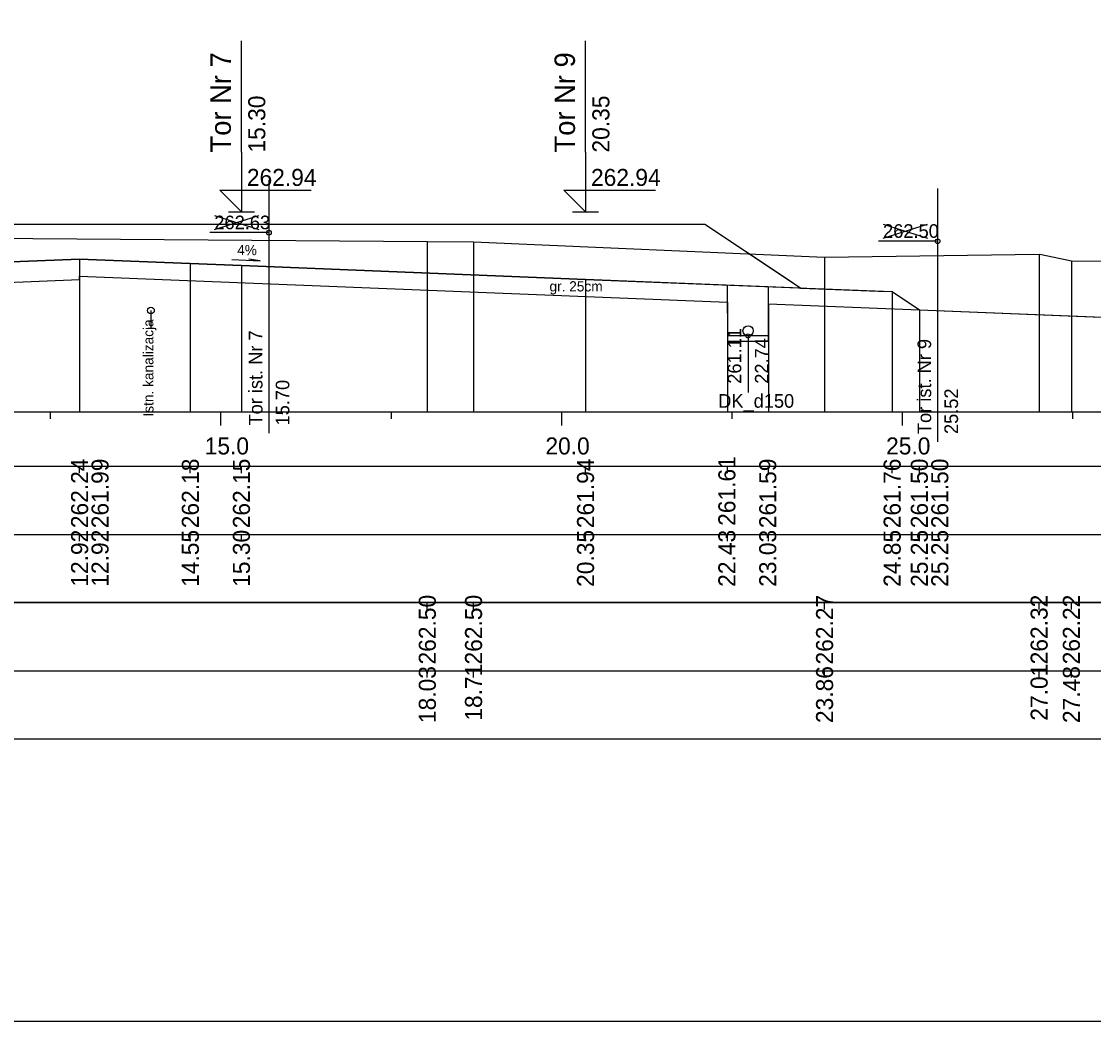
# Model space of a CAD drawing. Extents: x 6516023 to 6560129, y 5513077 to 5529206.
# Drawn here: x 6519249.78 to 6519265.52, y 5514484.66 to 5514499.34 of the extents above; entities that cross this region are included whole.
import ezdxf

# ---------------------------------------------------------------- set-up
doc = ezdxf.new("R2010")
doc.units = 0
for name, color, linetype in [('IR_default', 7, 'Continuous'), ('TOR_PRZEK_P-inne branze', 7, 'Continuous'), ('TOR_PRZEK_P-kable', 7, 'Continuous'), ('TOR_PRZEK_P-komponent', 7, 'Continuous'), ('TOR_PRZEK_P-odwodnienie', 7, 'Continuous'), ('TOR_PRZEK_P-opisy', 7, 'Continuous'), ('TOR_PRZEK_P-tabelka istniejace', 7, 'Continuous'), ('TOR_PRZEK_P-tabelka projektowane', 7, 'Continuous'), ('TOR_PRZEK_P-teren istniejacy', 7, 'Continuous'), ('TOR_PRZEK_P-tory istniejace', 7, 'Continuous'), ('TOR_PRZEK_P-tory projektowane', 7, 'Continuous'), ('TOR_PRZEK_P-uklad odniesienia', 7, 'Continuous'), ('TOR_PRZEK_P-warstwa ochronna I', 7, 'Continuous'), ('TOR_PRZEK_P-warstwa ochronna II', 7, 'Continuous'), ('TOR_RAMKI-ramka+tabelka 1', 7, 'Continuous')]:
    doc.layers.add(name, color=color, linetype=linetype)

msp = doc.modelspace()

# ---------------------------------------------------------------- linework, layer by layer
at = {"layer": 'IR_default'}
msp.add_lwpolyline([(6519247.046, 5514496.363), (6519250.013, 5514496.363), (6519250.203, 5514496.363), (6519251.263, 5514496.363), (6519254.763, 5514496.363), (6519254.999, 5514496.363), (6519256.313, 5514496.363), (6519259.281, 5514496.363), (6519259.813, 5514496.363), (6519261.006, 5514495.567), (6519261.221, 5514495.424), (6519262.359, 5514495.379), (6519262.563, 5514495.371), (6519262.962, 5514495.105), (6519268.838, 5514494.87), (6519269.555, 5514494.392), (6519269.64, 5514494.335), (6519269.98, 5514494.335), (6519270.04, 5514494.335), (6519270.536, 5514494.666), (6519270.625, 5514494.725), (6519270.854, 5514494.878), (6519270.895, 5514494.905), (6519272.818, 5514494.963)], dxfattribs=at)
at = {"layer": 'TOR_PRZEK_P-inne branze'}
msp.add_line((6519262.962, 5514495.105), (6519268.838, 5514494.87), dxfattribs=at)
at = {"layer": 'TOR_PRZEK_P-kable'}
msp.add_line((6519251.684, 5514495.094), (6519251.684, 5514494.825), dxfattribs=at)
msp.add_circle((6519251.684, 5514495.094), 0.05, dxfattribs=at)
at = {"layer": 'TOR_PRZEK_P-komponent'}
msp.add_lwpolyline([(6519246.513, 5514496.363), (6519250.013, 5514496.363), (6519251.263, 5514496.363), (6519254.763, 5514496.363), (6519256.313, 5514496.363), (6519259.813, 5514496.363), (6519261.221, 5514495.424), (6519258.063, 5514495.551), (6519253.013, 5514495.753), (6519252.263, 5514495.783), (6519250.638, 5514495.848), (6519249.013, 5514495.783)], dxfattribs=at)
at = {"layer": 'TOR_PRZEK_P-odwodnienie'}
for p, q in [((6519260.149, 5514494.639), (6519260.146, 5514495.467)), ((6519260.749, 5514494.641), (6519260.747, 5514495.443)), ((6519260.749, 5514494.72), (6519260.149, 5514494.72)), ((6519260.749, 5514494.64), (6519260.149, 5514494.64)), ((6519260.449, 5514494.72), (6519260.449, 5514493.889))]:
    msp.add_line(p, q, dxfattribs=at)
for centre, radius in [((6519260.449, 5514494.795), 0.075), ((6519260.449, 5514494.72), 0.03)]:
    msp.add_circle(centre, radius, dxfattribs=at)
at = {"layer": 'TOR_PRZEK_P-opisy'}
msp.add_lwpolyline([(6519252.871, 5514495.841), (6519253.289, 5514495.822), (6519253.121, 5514495.85)], dxfattribs=at)
at = {"layer": 'TOR_PRZEK_P-tabelka istniejace'}
for p, q in [((6519255.741, 5514490.706), (6519255.741, 5514490.806)), ((6519256.419, 5514490.706), (6519256.419, 5514490.806)), ((6519261.571, 5514490.706), (6519261.571, 5514490.806)), ((6519264.72, 5514490.706), (6519264.72, 5514490.806)), ((6519265.193, 5514490.706), (6519265.193, 5514490.806)), ((6519186.663, 5514489.806), (6519280.463, 5514489.806)), ((6519255.741, 5514489.706), (6519255.741, 5514489.806)), ((6519256.419, 5514489.706), (6519256.419, 5514489.806)), ((6519261.571, 5514489.706), (6519261.571, 5514489.806)), ((6519264.72, 5514489.706), (6519264.72, 5514489.806)), ((6519265.193, 5514489.706), (6519265.193, 5514489.806))]:
    msp.add_line(p, q, dxfattribs=at)
for points in [[(6519255.741, 5514496.107), (6519255.741, 5514493.806), (6519255.741, 5514493.676), (6519255.741, 5514493.606)], [(6519256.419, 5514496.103), (6519256.419, 5514493.806), (6519256.419, 5514493.676), (6519256.419, 5514493.606)], [(6519261.571, 5514495.879), (6519261.571, 5514493.806), (6519261.571, 5514493.676), (6519261.571, 5514493.606)], [(6519264.72, 5514495.921), (6519264.72, 5514493.806), (6519264.72, 5514493.676), (6519264.72, 5514493.606)], [(6519265.193, 5514495.824), (6519265.193, 5514493.806), (6519265.193, 5514493.676), (6519265.193, 5514493.606)]]:
    msp.add_lwpolyline(points, dxfattribs=at)
msp.add_lwpolyline([(6519186.663, 5514490.806), (6519186.663, 5514488.806), (6519280.463, 5514488.806), (6519280.463, 5514490.806)], close=True, dxfattribs=at)
at = {"layer": 'TOR_PRZEK_P-tabelka projektowane'}
for p, q in [((6519250.638, 5514492.706), (6519250.638, 5514492.806)), ((6519250.638, 5514492.706), (6519250.638, 5514492.806)), ((6519252.263, 5514492.706), (6519252.263, 5514492.806)), ((6519253.013, 5514492.706), (6519253.013, 5514492.806)), ((6519258.063, 5514492.706), (6519258.063, 5514492.806)), ((6519260.147, 5514492.706), (6519260.147, 5514492.806)), ((6519260.747, 5514492.706), (6519260.747, 5514492.806)), ((6519262.563, 5514492.706), (6519262.563, 5514492.806)), ((6519262.962, 5514492.706), (6519262.962, 5514492.806)), ((6519262.962, 5514492.706), (6519262.962, 5514492.806)), ((6519186.663, 5514491.806), (6519280.463, 5514491.806)), ((6519250.638, 5514491.706), (6519250.638, 5514491.806)), ((6519250.638, 5514491.706), (6519250.638, 5514491.806)), ((6519252.263, 5514491.706), (6519252.263, 5514491.806)), ((6519253.013, 5514491.706), (6519253.013, 5514491.806)), ((6519258.063, 5514491.706), (6519258.063, 5514491.806)), ((6519260.147, 5514491.706), (6519260.147, 5514491.806)), ((6519260.747, 5514491.706), (6519260.747, 5514491.806)), ((6519262.563, 5514491.706), (6519262.563, 5514491.806)), ((6519262.962, 5514491.706), (6519262.962, 5514491.806)), ((6519262.962, 5514491.706), (6519262.962, 5514491.806))]:
    msp.add_line(p, q, dxfattribs=at)
for points in [[(6519250.638, 5514495.848), (6519250.638, 5514493.806), (6519250.638, 5514493.676), (6519250.638, 5514493.606)], [(6519252.263, 5514495.783), (6519252.263, 5514493.806), (6519252.263, 5514493.676), (6519252.263, 5514493.606)], [(6519253.013, 5514495.753), (6519253.013, 5514493.806), (6519253.013, 5514493.676), (6519253.013, 5514493.606)], [(6519250.638, 5514495.598), (6519250.638, 5514493.806), (6519250.638, 5514493.676), (6519250.638, 5514493.606)], [(6519258.063, 5514495.551), (6519258.063, 5514493.806), (6519258.063, 5514493.676), (6519258.063, 5514493.606)], [(6519262.563, 5514495.371), (6519262.563, 5514493.806), (6519262.563, 5514493.676), (6519262.563, 5514493.606)], [(6519260.147, 5514495.217), (6519260.147, 5514493.806), (6519260.147, 5514493.676), (6519260.147, 5514493.606)], [(6519260.747, 5514495.193), (6519260.747, 5514493.806), (6519260.747, 5514493.676), (6519260.747, 5514493.606)], [(6519262.962, 5514495.105), (6519262.962, 5514493.806), (6519262.962, 5514493.676), (6519262.962, 5514493.606)], [(6519262.962, 5514495.105), (6519262.962, 5514493.806), (6519262.962, 5514493.676), (6519262.962, 5514493.606)]]:
    msp.add_lwpolyline(points, dxfattribs=at)
msp.add_lwpolyline([(6519186.663, 5514492.806), (6519186.663, 5514490.806), (6519280.463, 5514490.806), (6519280.463, 5514492.806)], close=True, dxfattribs=at)
at = {"layer": 'TOR_PRZEK_P-teren istniejacy'}
msp.add_lwpolyline([(6519242.232, 5514496.208), (6519255.741, 5514496.107), (6519256.419, 5514496.103), (6519261.571, 5514495.879), (6519264.72, 5514495.921), (6519264.755, 5514495.914), (6519265.193, 5514495.824), (6519265.682, 5514495.82), (6519267.848, 5514495.754), (6519269.166, 5514495.117), (6519269.705, 5514494.949), (6519270.989, 5514494.338), (6519272.456, 5514494.831), (6519272.599, 5514494.897), (6519272.818, 5514494.963), (6519274.289, 5514495.067), (6519274.43, 5514495.06), (6519279.131, 5514495.087), (6519279.332, 5514495.087), (6519279.751, 5514495.093), (6519280.463, 5514495.082)], dxfattribs=at)
at = {"layer": 'TOR_PRZEK_P-tory istniejace'}
for p, q in [((6519253.415, 5514497.012), (6519253.415, 5514493.292)), ((6519263.229, 5514496.886), (6519263.229, 5514493.166)), ((6519252.616, 5514496.284), (6519253.268, 5514496.487)), ((6519252.616, 5514496.487), (6519253.268, 5514496.284)), ((6519262.43, 5514496.158), (6519263.081, 5514496.361)), ((6519262.43, 5514496.361), (6519263.081, 5514496.158)), ((6519253.416, 5514496.237), (6519252.55, 5514496.237)), ((6519263.23, 5514496.111), (6519262.364, 5514496.111))]:
    msp.add_line(p, q, dxfattribs=at)
for centre in [(6519253.416, 5514496.237), (6519263.23, 5514496.111)]:
    msp.add_circle(centre, 0.035, dxfattribs=at)
at = {"layer": 'TOR_PRZEK_P-tory projektowane'}
for p, q in [((6519253.013, 5514497.42), (6519253.013, 5514499.053)), ((6519258.063, 5514497.42), (6519258.063, 5514499.053)), ((6519253.013, 5514497.42), (6519253.013, 5514496.543)), ((6519258.063, 5514497.42), (6519258.063, 5514496.543)), ((6519253.013, 5514496.543), (6519252.694, 5514496.862)), ((6519252.694, 5514496.862), (6519254.038, 5514496.862)), ((6519258.063, 5514496.543), (6519257.744, 5514496.862)), ((6519257.744, 5514496.862), (6519259.088, 5514496.862)), ((6519252.821, 5514496.543), (6519253.205, 5514496.543)), ((6519257.871, 5514496.543), (6519258.255, 5514496.543))]:
    msp.add_line(p, q, dxfattribs=at)
at = {"layer": 'TOR_PRZEK_P-uklad odniesienia'}
for p, q in [((6519190.463, 5514493.606), (6519280.463, 5514493.606)), ((6519250.213, 5514493.506), (6519250.213, 5514493.606)), ((6519252.713, 5514493.406), (6519252.713, 5514493.606)), ((6519255.213, 5514493.506), (6519255.213, 5514493.606)), ((6519257.713, 5514493.406), (6519257.713, 5514493.606)), ((6519260.213, 5514493.506), (6519260.213, 5514493.606)), ((6519262.713, 5514493.406), (6519262.713, 5514493.606)), ((6519265.213, 5514493.506), (6519265.213, 5514493.606))]:
    msp.add_line(p, q, dxfattribs=at)
at = {"layer": 'TOR_PRZEK_P-warstwa ochronna I'}
for points in [[(6519240.813, 5514495.155), (6519243.513, 5514495.263), (6519248.263, 5514495.453), (6519250.638, 5514495.548), (6519250.638, 5514495.598), (6519260.147, 5514495.217)], [(6519260.747, 5514495.193), (6519262.962, 5514495.105)]]:
    msp.add_lwpolyline(points, dxfattribs=at)
at = {"layer": 'TOR_PRZEK_P-warstwa ochronna II'}
msp.add_lwpolyline([(6519249.013, 5514495.783), (6519250.638, 5514495.848), (6519252.263, 5514495.783), (6519253.013, 5514495.753), (6519258.063, 5514495.551), (6519262.563, 5514495.371), (6519262.962, 5514495.105), (6519268.838, 5514494.87), (6519269.64, 5514494.335), (6519270.04, 5514494.335), (6519270.895, 5514494.905), (6519272.818, 5514494.963)], dxfattribs=at)
at = {"layer": 'TOR_RAMKI-ramka+tabelka 1'}
msp.add_lwpolyline([(6519087.013, 5514513.156), (6519334.513, 5514513.156), (6519334.513, 5514484.656), (6519087.013, 5514484.656)], close=True, dxfattribs=at)

# ---------------------------------------------------------------- texts
at = {"layer": 'TOR_PRZEK_P-kable'}
msp.add_text('Istn. kanalizacja', height=0.14999, rotation=90.0511, dxfattribs=at).set_placement((6519251.722, 5514493.538))
at = {"layer": 'TOR_PRZEK_P-odwodnienie'}
for s, rotation, p in [('261.11', 90, (6519260.349, 5514494.019)), ('22.74', 90, (6519260.749, 5514494.019)), ('DK_d150', 360, (6519260.01, 5514493.667))]:
    msp.add_text(s, height=0.2, rotation=rotation, dxfattribs=at).set_placement(p)
at = {"layer": 'TOR_PRZEK_P-opisy'}
msp.add_text('4%', height=0.15, rotation=359.8485, dxfattribs=at).set_placement((6519252.95, 5514495.907))
at = {"layer": 'TOR_PRZEK_P-tabelka istniejace'}
for s, p in [('262.50', (6519255.866, 5514489.898)), ('262.50', (6519256.544, 5514489.898)), ('262.27', (6519261.696, 5514489.898)), ('262.32', (6519264.845, 5514489.9)), ('262.22', (6519265.318, 5514489.9)), ('18.03', (6519255.866, 5514489.038)), ('18.71', (6519256.544, 5514489.073)), ('23.86', (6519261.696, 5514489.038)), ('27.01', (6519264.845, 5514489.073)), ('27.48', (6519265.318, 5514489.038))]:
    msp.add_text(s, height=0.25, rotation=90, dxfattribs=at).set_placement(p)
at = {"layer": 'TOR_PRZEK_P-tabelka projektowane'}
for s, p in [('262.24', (6519250.763, 5514491.899)), ('261.99', (6519251.063, 5514491.898)), ('262.18', (6519252.388, 5514491.898)), ('262.15', (6519253.138, 5514491.897)), ('261.94', (6519258.188, 5514491.899)), ('261.61', (6519260.262, 5514491.933)), ('261.59', (6519260.862, 5514491.898)), ('261.76', (6519262.688, 5514491.898)), ('261.50', (6519263.087, 5514491.898)), ('261.50', (6519263.387, 5514491.898)), ('12.92', (6519250.763, 5514491.04)), ('12.92', (6519251.063, 5514491.04)), ('14.55', (6519252.388, 5514491.037)), ('15.30', (6519253.138, 5514491.038)), ('20.35', (6519258.188, 5514491.037)), ('22.43', (6519260.262, 5514491.038)), ('23.03', (6519260.862, 5514491.038)), ('24.85', (6519262.688, 5514491.037)), ('25.25', (6519263.087, 5514491.037)), ('25.25', (6519263.387, 5514491.037))]:
    msp.add_text(s, height=0.25, rotation=90, dxfattribs=at).set_placement(p)
at = {"layer": 'TOR_PRZEK_P-tory istniejace'}
for s, p in [('262.63', (6519252.616, 5514496.287)), ('262.50', (6519262.43, 5514496.161))]:
    msp.add_text(s, height=0.2, dxfattribs=at).set_placement(p)
for s, rotation, p in [('Tor ist. Nr 7', 90.0511, (6519253.322, 5514493.406)), ('Tor ist. Nr 9', 90.0511, (6519263.136, 5514493.28)), ('15.70', 90, (6519253.716, 5514493.407)), ('25.52', 90, (6519263.53, 5514493.281))]:
    msp.add_text(s, height=0.2, rotation=rotation, dxfattribs=at).set_placement(p)
at = {"layer": 'TOR_PRZEK_P-tory projektowane'}
for s, height, p in [('Tor Nr 7', 0.3, (6519252.858, 5514497.414)), ('Tor Nr 9', 0.3, (6519257.908, 5514497.414)), ('15.30', 0.25, (6519253.363, 5514497.413)), ('20.35', 0.25, (6519258.413, 5514497.413))]:
    msp.add_text(s, height=height, rotation=90, dxfattribs=at).set_placement(p)
for p in [(6519253.093, 5514496.923), (6519258.143, 5514496.923)]:
    msp.add_text('262.94', height=0.25, dxfattribs=at).set_placement(p)
at = {"layer": 'TOR_PRZEK_P-uklad odniesienia'}
for s, p in [('15.0', (6519252.474, 5514492.981)), ('20.0', (6519257.474, 5514492.981)), ('25.0', (6519262.474, 5514492.981))]:
    msp.add_text(s, height=0.25, dxfattribs=at).set_placement(p)
at = {"layer": 'TOR_PRZEK_P-warstwa ochronna I'}
msp.add_text('gr. 25cm', height=0.15, dxfattribs=at).set_placement((6519257.534, 5514495.374))

doc.saveas('drawing.dxf')
